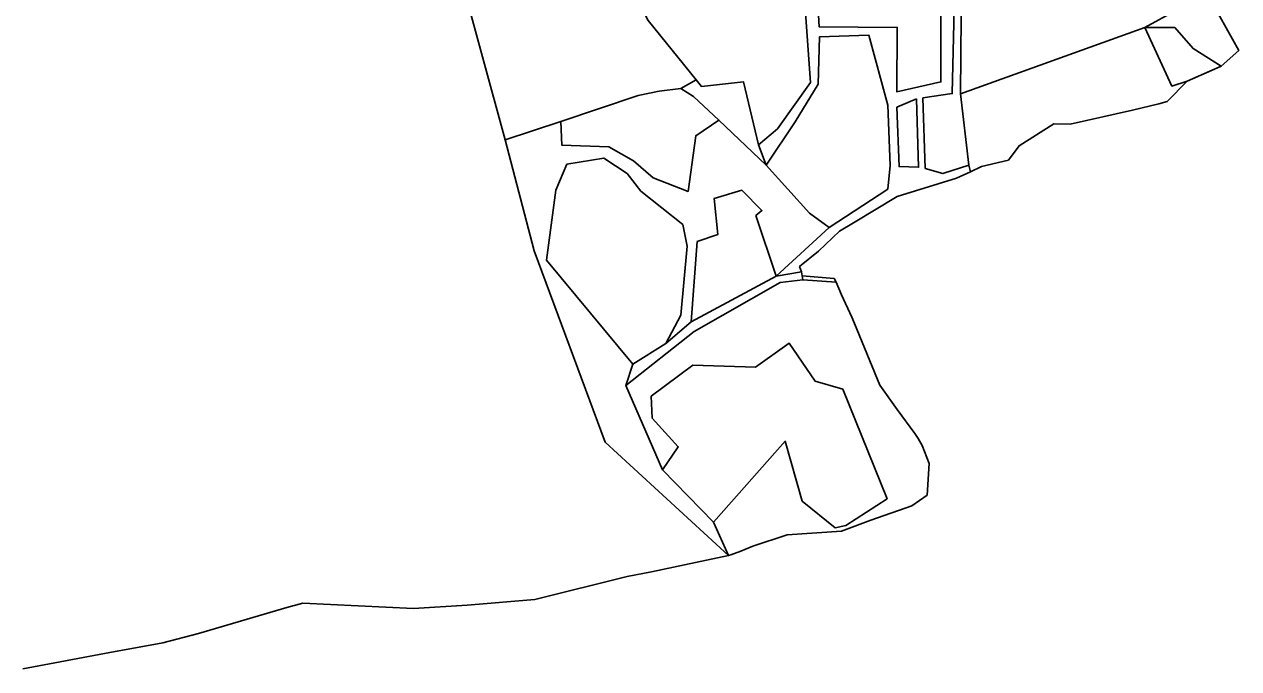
# Model space of a CAD drawing. Extents: x -502026 to -497664, y -1143484 to -1138019.
# Drawn here: x -499334 to -498746, y -1143322 to -1143009 of the extents above; entities that cross this region are included whole.
import ezdxf

# ---------------------------------------------------------------- set-up
doc = ezdxf.new("R2010")
doc.units = 0
doc.layers.add('43', color=7, linetype='Continuous')
doc.layers.add('62', color=7, linetype='Continuous')

msp = doc.modelspace()

# ---------------------------------------------------------------- linework, layer by layer
at = {"layer": '43'}
for points in [[(-498978.38, -1143067.64), (-498985.62, -1143037.13), (-499006.08, -1143039.33), (-499008.67, -1143036.14), (-499031.92, -1143007.46), (-499043.31, -1142985.4), (-499049.39, -1142949.62), (-499023.78, -1142947.73), (-499024.81, -1142941.68), (-499018.17, -1142937.49), (-499017.78, -1142928.08), (-499021.01, -1142918.81), (-498998.8, -1142914.2), (-498991.7, -1142913.18), (-498974.23, -1142921.89), (-498981.94, -1142924.88), (-498981.14, -1142929.36), (-498966.23, -1142928.26), (-498958.26, -1142967.52), (-498953.28, -1143037.42), (-498969.24, -1143059.9)], [(-498905.65, -1142942.19), (-498888.66, -1142953.18), (-498879.9, -1142967.62), (-498882.81, -1142967.59), (-498890.11, -1142969.25), (-498890.07, -1143037.19), (-498911.43, -1143041.96), (-498911.18, -1143010.7), (-498949.07, -1143010.39), (-498951.56, -1142964.2), (-498954.14, -1142964.19), (-498956.19, -1142928.99), (-498944.46, -1142920.41), (-498928.45, -1142922.62), (-498923.55, -1142928.78), (-498923.32, -1142935.75), (-498912.27, -1142937.91)], [(-498754.3, -1143029.46), (-498767.94, -1143020.96), (-498776.77, -1143010.71), (-498791.36, -1143010.71), (-498775.87, -1143002.39), (-498768.58, -1142992.66), (-498787.26, -1142964.11), (-498794.1, -1142951.32), (-498779.04, -1142965.98), (-498775.21, -1142969.7), (-498766.65, -1142985.07), (-498761.16, -1142994.24), (-498761.09, -1142994.36), (-498745.81, -1143021.85)], [(-498879.9, -1142967.62), (-498880.64, -1143042.87), (-498876.46, -1143077.46), (-498889.09, -1143081.57), (-498897.61, -1143079.07), (-498898.74, -1143044.93), (-498884.54, -1143042.85), (-498882.81, -1142967.59)], [(-498944.21, -1143107.75), (-498953.68, -1143100.79), (-498974.67, -1143077.44), (-498960.66, -1143056.43), (-498949.53, -1143038.19), (-498948.83, -1143015.27), (-498924.95, -1143014.5), (-498915.81, -1143048.42), (-498914.65, -1143077.72), (-498915.75, -1143089.09)], [(-498770.76, -1143036.83), (-498780.48, -1143046.73), (-498784.54, -1143047.72), (-498797.2, -1143050.79), (-498827.5, -1143057.58), (-498835.28, -1143057.47), (-498852.18, -1143068.11), (-498857.36, -1143075.15), (-498870.36, -1143078.23), (-498875.75, -1143080.73), (-498876.46, -1143077.46), (-498880.64, -1143042.87), (-498791.36, -1143010.71), (-498778.18, -1143039.14)], [(-498754.3, -1143029.46), (-498770.76, -1143036.83), (-498778.18, -1143039.14), (-498791.36, -1143010.71), (-498776.77, -1143010.71), (-498767.94, -1143020.96)], [(-498978.38, -1143067.64), (-498974.67, -1143077.44), (-498997.62, -1143055.62), (-499009.95, -1143044.23), (-499016.04, -1143040.4), (-499008.67, -1143036.14), (-499006.08, -1143039.33), (-498985.62, -1143037.13)], [(-498997.62, -1143055.62), (-499008.77, -1143063.29), (-499012.48, -1143090.25), (-499029.39, -1143083.61), (-499038.96, -1143075.39), (-499050.97, -1143068.59), (-499073.74, -1143067.8), (-499074.1, -1143056.27), (-499036.67, -1143043.76), (-499026.47, -1143041.7), (-499016.04, -1143040.4), (-499009.95, -1143044.23)], [(-498901.91, -1143045.4), (-498911.39, -1143049.44), (-498910.3, -1143078.23), (-498900.88, -1143078.54)], [(-498901.91, -1143045.4), (-498900.88, -1143078.54), (-498910.3, -1143078.23), (-498911.39, -1143049.44)], [(-498974.67, -1143077.44), (-498953.68, -1143100.79), (-498944.21, -1143107.75), (-498969.85, -1143131.33), (-498979.63, -1143101.98), (-498976.79, -1143099.53), (-498986.54, -1143089.65), (-498999.9, -1143093.68), (-498998.16, -1143111.18), (-499008.04, -1143114.58), (-499011.07, -1143153.4), (-499023.37, -1143163.95), (-499015.96, -1143150.25), (-499013.03, -1143116.84), (-499015.01, -1143106.32), (-499035.32, -1143090.11), (-499042.04, -1143081.57), (-499053.26, -1143074.14), (-499071.21, -1143077.1), (-499076.58, -1143089.6), (-499081.17, -1143123.6), (-499039.22, -1143173.95), (-499042.6, -1143184.4), (-499024.87, -1143225.19), (-499000.14, -1143250.65), (-498992.98, -1143266.79), (-499052.67, -1143211.83), (-499087.01, -1143119.1), (-499101.04, -1143065.28), (-499074.1, -1143056.27), (-499073.74, -1143067.8), (-499050.97, -1143068.59), (-499038.96, -1143075.39), (-499029.39, -1143083.61), (-499012.48, -1143090.25), (-499008.77, -1143063.29), (-498997.62, -1143055.62)], [(-499023.37, -1143163.95), (-499039.22, -1143173.95), (-499081.17, -1143123.6), (-499076.58, -1143089.6), (-499071.21, -1143077.1), (-499053.26, -1143074.14), (-499042.04, -1143081.57), (-499035.32, -1143090.11), (-499015.01, -1143106.32), (-499013.03, -1143116.84), (-499015.96, -1143150.25)], [(-498969.85, -1143131.33), (-499011.07, -1143153.4), (-499008.04, -1143114.58), (-498998.16, -1143111.18), (-498999.9, -1143093.68), (-498986.54, -1143089.65), (-498976.79, -1143099.53), (-498979.63, -1143101.98)], [(-498957.3, -1143131.16), (-498956.98, -1143133.13), (-498967.98, -1143134.37), (-499009.55, -1143158.11), (-499042.6, -1143184.4), (-499039.22, -1143173.95), (-499023.37, -1143163.95), (-499011.07, -1143153.4), (-498969.85, -1143131.33), (-498957.61, -1143129.22)], [(-498940.86, -1143134.26), (-498938.13, -1143140.35), (-498933.24, -1143151.25), (-498931.86, -1143154.33), (-498919.64, -1143184.23), (-498911.23, -1143196), (-498902.69, -1143207.59), (-498901.15, -1143210.11), (-498899.17, -1143213.35), (-498895.73, -1143222.17), (-498896.66, -1143237.49), (-498904.14, -1143242.65), (-498923.93, -1143249.56), (-498938.13, -1143254.92), (-498964.58, -1143256.74), (-498981.18, -1143262.28), (-498987.02, -1143264.63), (-498991.87, -1143266.37), (-498992.98, -1143266.79), (-499000.14, -1143250.65), (-498965.44, -1143211.4), (-498957.22, -1143240.34), (-498941.25, -1143253.29), (-498936.03, -1143252.26), (-498916.12, -1143239.28), (-498937.61, -1143186.08), (-498950.97, -1143182.29), (-498963.62, -1143163.75), (-498979.9, -1143175.38), (-499010.25, -1143174.43), (-499030.33, -1143189.53), (-499029.85, -1143200.21), (-499017.29, -1143214.04), (-499024.87, -1143225.19), (-499042.6, -1143184.4), (-499009.55, -1143158.11), (-498967.98, -1143134.37), (-498956.98, -1143133.13)], [(-498940.86, -1143134.26), (-498956.98, -1143133.13), (-498957.3, -1143131.16), (-498941.82, -1143132.51)], [(-499000.14, -1143250.65), (-499024.87, -1143225.19), (-499017.29, -1143214.04), (-499029.85, -1143200.21), (-499030.33, -1143189.53), (-499010.25, -1143174.43), (-498979.9, -1143175.38), (-498963.62, -1143163.75), (-498950.97, -1143182.29), (-498937.61, -1143186.08), (-498916.12, -1143239.28), (-498936.03, -1143252.26), (-498941.25, -1143253.29), (-498957.22, -1143240.34), (-498965.44, -1143211.4)]]:
    msp.add_lwpolyline(points, close=True, dxfattribs=at)
for points in [[(-499135.06, -1142940.83), (-499101.04, -1143065.28), (-499087.01, -1143119.1), (-499052.67, -1143211.83), (-498992.98, -1143266.79), (-499030.2, -1143274.61), (-499042, -1143276.94), (-499086.67, -1143288.06), (-499119.46, -1143290.84), (-499145.5, -1143292.51), (-499199.05, -1143289.91), (-499206.89, -1143292.03), (-499249.63, -1143304.5), (-499266.96, -1143309.17), (-499292.56, -1143313.86), (-499334.7, -1143321.66)], [(-499031.92, -1143007.46), (-499008.67, -1143036.14), (-499016.04, -1143040.4), (-499026.47, -1143041.7), (-499036.67, -1143043.76), (-499074.1, -1143056.27), (-499101.04, -1143065.28), (-499135.06, -1142940.83)], [(-498882.81, -1142967.59), (-498884.54, -1143042.85), (-498898.74, -1143044.93), (-498897.61, -1143079.07), (-498889.09, -1143081.57), (-498876.46, -1143077.46), (-498875.75, -1143080.73), (-498882.48, -1143083.86), (-498911.23, -1143092.77), (-498932.44, -1143105.44), (-498939.25, -1143109.58), (-498949.4, -1143119.21), (-498958.52, -1143126.7), (-498957.61, -1143129.22), (-498969.85, -1143131.33), (-498944.21, -1143107.75), (-498915.75, -1143089.09), (-498914.65, -1143077.72), (-498915.81, -1143048.42), (-498924.95, -1143014.5), (-498948.83, -1143015.27), (-498949.53, -1143038.19), (-498960.66, -1143056.43), (-498974.67, -1143077.44), (-498978.38, -1143067.64), (-498969.24, -1143059.9), (-498953.28, -1143037.42), (-498958.26, -1142967.52)], [(-498951.56, -1142964.2), (-498949.07, -1143010.39), (-498911.18, -1143010.7), (-498911.43, -1143041.96), (-498890.07, -1143037.19), (-498890.11, -1142969.25)], [(-498775.87, -1143002.39), (-498791.36, -1143010.71), (-498880.64, -1143042.87), (-498879.9, -1142967.62)]]:
    msp.add_lwpolyline(points, dxfattribs=at)
at = {"layer": '62'}
msp.add_lwpolyline([(-498761.09, -1142994.36), (-498745.81, -1143021.85), (-498754.3, -1143029.46), (-498759, -1143031.56), (-498770.76, -1143036.83), (-498780.48, -1143046.73), (-498784.54, -1143047.72), (-498797.2, -1143050.79), (-498827.5, -1143057.58), (-498835.28, -1143057.47), (-498852.18, -1143068.11), (-498857.36, -1143075.15), (-498870.36, -1143078.23), (-498875.75, -1143080.73), (-498882.48, -1143083.86), (-498911.23, -1143092.77), (-498932.44, -1143105.44), (-498939.25, -1143109.58), (-498949.4, -1143119.21), (-498958.52, -1143126.7), (-498957.61, -1143129.22), (-498957.3, -1143131.16), (-498941.82, -1143132.51), (-498940.86, -1143134.26), (-498938.13, -1143140.35), (-498933.24, -1143151.25), (-498931.86, -1143154.33), (-498919.64, -1143184.23), (-498911.23, -1143196), (-498902.69, -1143207.59), (-498901.15, -1143210.11), (-498899.17, -1143213.35), (-498895.73, -1143222.17), (-498896.66, -1143237.49), (-498904.14, -1143242.65), (-498923.93, -1143249.56), (-498938.13, -1143254.92), (-498964.58, -1143256.74), (-498981.18, -1143262.28), (-498987.02, -1143264.63), (-498991.87, -1143266.37), (-498992.98, -1143266.79), (-499030.2, -1143274.61), (-499042, -1143276.94), (-499086.67, -1143288.06), (-499119.46, -1143290.84), (-499145.5, -1143292.51), (-499199.05, -1143289.91), (-499206.89, -1143292.03), (-499249.63, -1143304.5), (-499266.96, -1143309.17), (-499292.56, -1143313.86), (-499334.7, -1143321.66)], dxfattribs=at)

doc.saveas('drawing.dxf')
